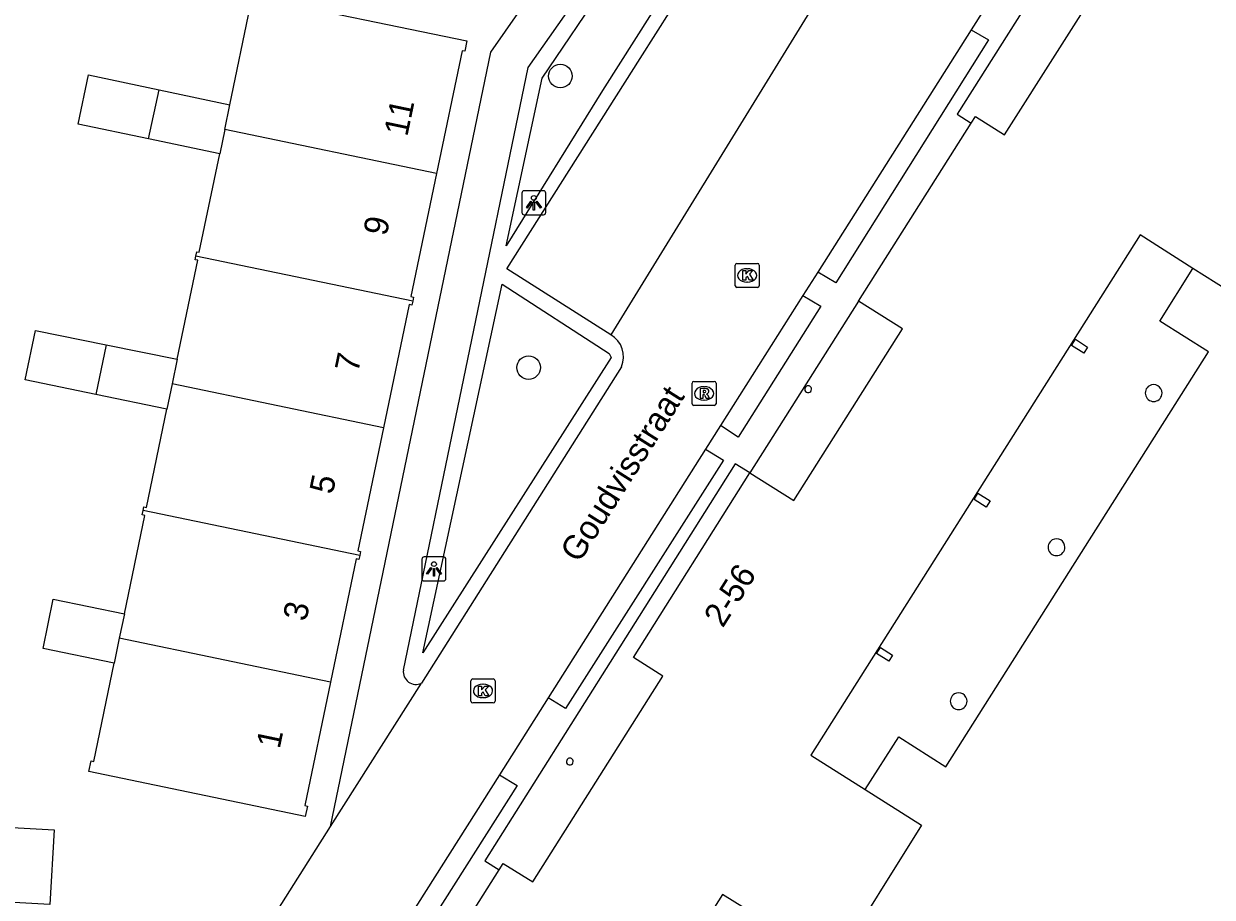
# Model space of a CAD drawing. Extents: x 160107 to 160928, y 382056 to 382918.
# Drawn here: x 160601.98 to 160651.39, y 382517.33 to 382553.64 of the extents above; entities that cross this region are included whole.
import ezdxf

# ---------------------------------------------------------------- set-up
doc = ezdxf.new("R2010")
doc.units = 0
for name, color, linetype in [('IMGEO_Boom', 7, 'Continuous'), ('IMGEO_Groenvoorziening', 7, 'Continuous'), ('IMGEO_Haag', 7, 'Continuous'), ('IMGEO_Kolk', 7, 'Continuous'), ('IMGEO_Lichtpunt', 7, 'Continuous'), ('IMGEO_Openbare_ruimte_label', 7, 'Continuous'), ('IMGEO_Pand', 7, 'Continuous'), ('IMGEO_Pand_nummerreeks', 7, 'Continuous'), ('IMGEO_Pand_overbouw', 7, 'Continuous'), ('IMGEO_Parkeervlak_open', 7, 'Continuous'), ('IMGEO_Rijbaan_lokaal_open', 7, 'Continuous'), ('IMGEO_Rioolput', 7, 'Continuous'), ('IMGEO_Voetpad_open', 7, 'Continuous')]:
    doc.layers.add(name, color=color, linetype=linetype)

msp = doc.modelspace()

# ---------------------------------------------------------------- linework, layer by layer
at = {"layer": 'IMGEO_Boom'}
for centre in [(160624.288, 382551.469), (160622.968, 382539.35)]:
    msp.add_circle(centre, 0.489, dxfattribs=at)
at = {"layer": 'IMGEO_Groenvoorziening'}
for points in [[(160641.367, 382553.385), (160642.088, 382552.972), (160635.737, 382542.872), (160634.993, 382543.323)], [(160634.373, 382542.344), (160635.122, 382541.901), (160631.677, 382536.462), (160630.951, 382536.942)], [(160630.329, 382535.96), (160631.075, 382535.503), (160624.503, 382525.174), (160623.784, 382525.627)], [(160621.753, 382522.421), (160622.486, 382521.975), (160616.017, 382511.774), (160615.304, 382512.24)]]:
    msp.add_lwpolyline(points, dxfattribs=at)
at = {"layer": 'IMGEO_Haag'}
for points in [[(160626.177, 382555.307), (160628.086, 382554.104), (160626.042, 382550.867), (160622.03, 382544.413), (160623.532, 382551.376), (160626.177, 382555.307)], [(160626.319, 382539.939), (160626.396, 382539.77), (160618.577, 382527.493), (160621.874, 382542.82), (160626.319, 382539.939)]]:
    msp.add_lwpolyline(points, dxfattribs=at)
at = {"layer": 'IMGEO_Kolk'}
for p, q in [((160631.554, 382542.754), (160631.554, 382543.606)), ((160631.629, 382543.68), (160632.481, 382543.68)), ((160632.555, 382543.606), (160632.555, 382542.754)), ((160632.042, 382543.46), (160632.067, 382543.46)), ((160632.481, 382542.68), (160631.629, 382542.68)), ((160632.065, 382542.9), (160632.04, 382542.9)), ((160620.571, 382525.484), (160620.571, 382526.336)), ((160620.646, 382526.41), (160621.498, 382526.41)), ((160621.572, 382526.336), (160621.572, 382525.484)), ((160621.059, 382526.19), (160621.084, 382526.19)), ((160621.498, 382525.41), (160620.646, 382525.41)), ((160621.082, 382525.63), (160621.057, 382525.63))]:
    msp.add_line(p, q, dxfattribs=at)
for points in [[(160631.554, 382542.754), (160631.554, 382543.606)], [(160631.629, 382543.68), (160632.481, 382543.68)], [(160632.555, 382543.606), (160632.555, 382542.754)], [(160631.875, 382543.38), (160631.998, 382543.38), (160631.998, 382543.229), (160632.128, 382543.38), (160632.292, 382543.38), (160632.146, 382543.229), (160632.299, 382542.98), (160632.147, 382542.98), (160632.062, 382543.144), (160631.998, 382543.077), (160631.998, 382542.98), (160631.875, 382542.98), (160631.875, 382543.38)], [(160632.481, 382542.68), (160631.629, 382542.68)], [(160620.571, 382525.484), (160620.571, 382526.336)], [(160620.646, 382526.41), (160621.498, 382526.41)], [(160621.572, 382526.336), (160621.572, 382525.484)], [(160620.892, 382526.11), (160621.015, 382526.11), (160621.015, 382525.959), (160621.145, 382526.11), (160621.309, 382526.11), (160621.163, 382525.959), (160621.316, 382525.71), (160621.164, 382525.71), (160621.079, 382525.874), (160621.015, 382525.807), (160621.015, 382525.71), (160620.892, 382525.71), (160620.892, 382526.11)], [(160621.498, 382525.41), (160620.646, 382525.41)]]:
    msp.add_lwpolyline(points, dxfattribs=at)
for centre, start, end in [((160631.631, 382543.604), 91.552, 178.448), ((160631.631, 382543.604), 91.552, 178.448), ((160632.479, 382543.604), 1.552, 88.448), ((160632.479, 382543.604), 1.552, 88.448), ((160631.631, 382542.756), 181.552, 268.448), ((160631.631, 382542.756), 181.552, 268.448), ((160632.479, 382542.756), 271.552, 358.448), ((160632.479, 382542.756), 271.552, 358.448), ((160620.648, 382526.334), 91.552, 178.448), ((160620.648, 382526.334), 91.552, 178.448), ((160621.496, 382526.334), 1.552, 88.448), ((160621.496, 382526.334), 1.552, 88.448), ((160620.648, 382525.486), 181.552, 268.448), ((160620.648, 382525.486), 181.552, 268.448), ((160621.496, 382525.486), 271.552, 358.448), ((160621.496, 382525.486), 271.552, 358.448)]:
    msp.add_arc(centre, 0.0765, start, end, dxfattribs=at)
for centre, major_axis, ratio, start_param, end_param in [((160632.041, 382543.18), (-0.387, 0.002), 0.722429, 4.712389, 7.853982), ((160632.066, 382543.18), (-0.39, 0.002), 0.717154, 1.570796, 4.712389), ((160621.058, 382525.91), (-0.387, 0.002), 0.722429, 4.712389, 7.853982), ((160621.083, 382525.91), (-0.39, 0.002), 0.717154, 1.570796, 4.712389)]:
    msp.add_ellipse(centre, major_axis=major_axis, ratio=ratio, start_param=start_param, end_param=end_param, dxfattribs=at)
at = {"layer": 'IMGEO_Lichtpunt'}
for p, q in [((160622.687, 382546.607), (160622.687, 382545.8)), ((160622.687, 382546.607), (160622.687, 382545.8)), ((160623.589, 382546.702), (160622.781, 382546.702)), ((160623.589, 382546.702), (160622.781, 382546.702)), ((160623.683, 382545.8), (160623.683, 382546.607)), ((160623.683, 382545.8), (160623.683, 382546.607)), ((160622.781, 382545.706), (160623.589, 382545.706)), ((160622.781, 382545.706), (160623.589, 382545.706)), ((160618.534, 382531.383), (160618.534, 382530.576)), ((160618.534, 382531.383), (160618.534, 382530.576)), ((160619.436, 382531.478), (160618.628, 382531.478)), ((160619.436, 382531.478), (160618.628, 382531.478)), ((160619.53, 382530.576), (160619.53, 382531.383)), ((160619.53, 382530.576), (160619.53, 382531.383)), ((160618.628, 382530.482), (160619.436, 382530.482)), ((160618.628, 382530.482), (160619.436, 382530.482))]:
    msp.add_line(p, q, dxfattribs=at)
for points in [[(160623.061, 382546.271), (160623.1, 382546.243), (160622.912, 382545.981), (160622.874, 382546.008), (160623.061, 382546.271)], [(160623.163, 382546.223), (160623.21, 382546.223), (160623.21, 382545.901), (160623.163, 382545.901), (160623.163, 382546.223)], [(160623.273, 382546.243), (160623.311, 382546.27), (160623.498, 382546.008), (160623.459, 382545.98), (160623.273, 382546.243)], [(160618.908, 382531.047), (160618.947, 382531.019), (160618.759, 382530.757), (160618.721, 382530.784), (160618.908, 382531.047)], [(160619.01, 382530.999), (160619.057, 382530.999), (160619.057, 382530.677), (160619.01, 382530.677), (160619.01, 382530.999)], [(160619.12, 382531.019), (160619.158, 382531.046), (160619.345, 382530.784), (160619.306, 382530.756), (160619.12, 382531.019)]]:
    msp.add_lwpolyline(points, dxfattribs=at)
for centre in [(160623.186, 382546.405), (160619.033, 382531.181)]:
    msp.add_circle(centre, 0.0994, dxfattribs=at)
for centre, start, end in [((160622.781, 382546.607), 90, 180), ((160622.781, 382546.607), 90, 180), ((160623.589, 382546.607), 0, 90), ((160623.589, 382546.607), 0, 90), ((160622.781, 382545.8), 180, 270), ((160622.781, 382545.8), 180, 270), ((160623.589, 382545.8), 270, 0), ((160623.589, 382545.8), 270, 360), ((160618.628, 382531.383), 90, 180), ((160618.628, 382531.383), 90, 180), ((160619.436, 382531.383), 0, 90), ((160619.436, 382531.383), 0, 90), ((160618.628, 382530.576), 180, 270), ((160618.628, 382530.576), 180, 270), ((160619.436, 382530.576), 270, 0), ((160619.436, 382530.576), 270, 360)]:
    msp.add_arc(centre, 0.0946, start, end, dxfattribs=at)
at = {"layer": 'IMGEO_Pand'}
for points in [[(160617.058, 382511.061), (160621.744, 382518.47), (160621.915, 382518.741), (160623.138, 382517.968), (160628.549, 382526.524), (160627.327, 382527.296), (160632.166, 382534.971), (160633.99, 382533.819), (160638.509, 382540.958), (160636.686, 382542.112), (160641.372, 382549.513), (160641.543, 382549.784), (160642.75, 382549.033), (160649.656, 382559.892), (160648.437, 382560.667), (160652.564, 382567.156), (160660.609, 382562.063), (160660.792, 382561.947), (160654.021, 382551.249)], [(160610.549, 382550.268), (160611.395, 382554.349), (160611.286, 382554.372), (160611.377, 382554.808), (160620.404, 382552.937), (160620.313, 382552.501), (160620.206, 382552.524), (160619.141, 382547.413)], [(160607.172, 382548.855), (160604.237, 382549.468), (160604.666, 382551.523), (160607.607, 382550.896)], [(160654.021, 382551.249), (160655.069, 382550.586), (160654.22, 382549.244), (160655.648, 382548.34), (160656.657, 382547.701), (160653.009, 382541.939), (160650.588, 382543.471), (160648.386, 382544.865), (160634.7, 382523.243), (160636.962, 382521.806), (160639.295, 382520.324), (160635.687, 382514.541)], [(160607.172, 382548.855), (160607.607, 382550.896)], [(160607.607, 382550.896), (160610.549, 382550.268)], [(160610.337, 382549.247), (160610.549, 382550.268)], [(160610.337, 382549.247), (160610.128, 382548.238)], [(160619.141, 382547.413), (160610.337, 382549.247)], [(160610.128, 382548.238), (160607.172, 382548.855)], [(160609.133, 382543.982), (160609.171, 382544.169), (160609.279, 382544.146), (160610.128, 382548.238)], [(160619.141, 382547.413), (160618.076, 382542.302), (160618.184, 382542.28), (160618.15, 382542.114)], [(160608.357, 382539.697), (160609.211, 382543.814), (160609.103, 382543.836), (160609.133, 382543.982)], [(160618.15, 382542.114), (160609.133, 382543.982)], [(160618.15, 382542.114), (160618.115, 382541.947), (160618.006, 382541.969), (160616.939, 382536.848)], [(160604.982, 382538.232), (160602.038, 382538.841), (160602.464, 382540.899), (160605.41, 382540.298)], [(160605.41, 382540.298), (160604.982, 382538.232)], [(160605.41, 382540.298), (160608.357, 382539.697)], [(160646.046, 382539.953), (160645.539, 382540.274), (160645.7, 382540.527), (160646.207, 382540.206), (160646.046, 382539.953)], [(160608.357, 382539.697), (160608.146, 382538.681)], [(160608.146, 382538.681), (160607.927, 382537.623)], [(160616.939, 382536.848), (160608.146, 382538.681)], [(160607.927, 382537.623), (160604.982, 382538.232)], [(160606.94, 382533.409), (160606.972, 382533.563), (160607.08, 382533.541), (160607.927, 382537.623)], [(160616.939, 382536.848), (160615.872, 382531.728), (160615.98, 382531.706), (160615.946, 382531.542)], [(160641.996, 382533.553), (160641.489, 382533.874), (160641.649, 382534.128), (160642.156, 382533.807), (160641.996, 382533.553)], [(160606.163, 382529.119), (160607.011, 382533.208), (160606.903, 382533.23), (160606.94, 382533.409)], [(160615.946, 382531.542), (160606.94, 382533.409)], [(160615.946, 382531.542), (160615.912, 382531.378), (160615.804, 382531.4), (160614.735, 382526.271)], [(160605.736, 382527.058), (160602.783, 382527.67), (160603.21, 382529.731), (160606.163, 382529.119)], [(160606.163, 382529.119), (160605.952, 382528.102)], [(160605.952, 382528.102), (160605.736, 382527.058)], [(160614.735, 382526.271), (160605.952, 382528.102)], [(160637.939, 382527.145), (160637.432, 382527.466), (160637.593, 382527.719), (160638.1, 382527.399), (160637.939, 382527.145)], [(160614.735, 382526.271), (160613.666, 382521.142), (160613.774, 382521.12), (160613.683, 382520.684), (160604.691, 382522.561), (160604.781, 382522.997), (160604.889, 382522.975), (160605.736, 382527.058)], [(160603.248, 382520.134), (160603.071, 382517.029), (160601.074, 382517.143), (160601.251, 382520.248), (160603.248, 382520.134)], [(160633.257, 382516.056), (160631.03, 382517.445), (160622.018, 382503.2)]]:
    msp.add_lwpolyline(points, dxfattribs=at)
for centre, radius, start, end in [((160634.589, 382538.452), 0.14, 120.0997, 0), ((160634.589, 382538.452), 0.14, 0.0998, 119.9999), ((160648.952, 382538.291), 0.35, 120.0178, 0), ((160648.952, 382538.291), 0.35, 0.0178, 120), ((160644.914, 382531.884), 0.35, 359.8543, 119.9999), ((160644.914, 382531.883), 0.35, 119.936, 359.9182), ((160640.848, 382525.482), 0.35, 0.0178, 120), ((160640.848, 382525.482), 0.35, 120.0178, 0), ((160624.682, 382522.973), 0.14, 119.8953, 359.7956), ((160624.682, 382522.974), 0.14, 359.6914, 119.9995)]:
    msp.add_arc(centre, radius, start, end, dxfattribs=at)
at = {"layer": 'IMGEO_Pand_overbouw'}
msp.add_lwpolyline([(160680.826, 382549.214), (160672.872, 382554.247), (160669.588, 382556.325), (160669.963, 382556.921), (160652.335, 382568.128), (160640.778, 382549.889), (160641.372, 382549.513), (160641.543, 382549.784), (160642.75, 382549.033), (160649.656, 382559.892), (160648.437, 382560.667), (160652.564, 382567.156), (160660.792, 382561.947), (160654.021, 382551.249), (160655.069, 382550.586), (160655.968, 382552.005), (160666.098, 382545.606), (160664.767, 382543.51), (160666.677, 382542.299), (160673.705, 382553.372), (160676.844, 382551.379), (160675.853, 382549.825), (160679.233, 382547.671)], dxfattribs=at)
for points in [[(160651.232, 382540.007), (160649.203, 382541.28), (160650.588, 382543.471), (160648.386, 382544.865), (160634.7, 382523.243), (160636.962, 382521.806), (160638.356, 382524.001), (160640.317, 382522.755)], [(160636.686, 382542.112), (160632.166, 382534.971), (160633.99, 382533.819), (160638.509, 382540.958)], [(160632.166, 382534.971), (160631.556, 382535.355), (160626.758, 382527.747), (160621.146, 382518.848), (160621.744, 382518.47), (160621.915, 382518.741), (160623.138, 382517.968), (160628.549, 382526.524), (160627.327, 382527.296)], [(160631.613, 382508.998), (160629.582, 382510.267), (160633.257, 382516.056), (160631.03, 382517.445), (160622.018, 382503.2), (160622.561, 382502.857), (160622.454, 382502.688), (160623.206, 382502.212), (160623.035, 382501.942), (160625.973, 382500.083)]]:
    msp.add_lwpolyline(points, close=True, dxfattribs=at)
at = {"layer": 'IMGEO_Parkeervlak_open'}
msp.add_lwpolyline([(160626.381, 382540.718), (160622.069, 382543.456), (160627.606, 382552.201), (160628.908, 382554.254)], dxfattribs=at)
at = {"layer": 'IMGEO_Rijbaan_lokaal_open'}
for points in [[(160649.431, 382578.162), (160626.381, 382540.718)], [(160644.14, 382557.763), (160641.367, 382553.385)], [(160641.367, 382553.385), (160634.993, 382543.323)], [(160634.993, 382543.323), (160634.373, 382542.344)], [(160634.373, 382542.344), (160630.951, 382536.942)], [(160626.831, 382539.382), (160621.969, 382531.692), (160618.512, 382526.228)], [(160630.951, 382536.942), (160630.329, 382535.96)], [(160630.329, 382535.96), (160623.784, 382525.627)], [(160614.729, 382520.276), (160618.512, 382526.228)], [(160623.784, 382525.627), (160621.753, 382522.421)], [(160621.753, 382522.421), (160615.304, 382512.24)], [(160612.115, 382516.132), (160614.729, 382520.276)]]:
    msp.add_lwpolyline(points, dxfattribs=at)
msp.add_arc((160625.852, 382539.796), 1.063, 337.0856, 60.1442, dxfattribs=at)
at = {"layer": 'IMGEO_Rioolput'}
for p, q in [((160629.761, 382537.85), (160629.761, 382538.702)), ((160629.836, 382538.776), (160630.688, 382538.776)), ((160630.762, 382538.702), (160630.762, 382537.85)), ((160630.249, 382538.556), (160630.274, 382538.556)), ((160630.688, 382537.776), (160629.836, 382537.776)), ((160630.272, 382537.996), (160630.247, 382537.996))]:
    msp.add_line(p, q, dxfattribs=at)
for points in [[(160629.761, 382537.85), (160629.761, 382538.702)], [(160629.836, 382538.776), (160630.688, 382538.776)], [(160630.762, 382538.702), (160630.762, 382537.85)], [(160630.35, 382538.474), (160630.098, 382538.476), (160630.098, 382538.076)], [(160630.098, 382538.076), (160630.222, 382538.076), (160630.222, 382538.238), (160630.233, 382538.238)], [(160630.276, 382538.395), (160630.222, 382538.395), (160630.222, 382538.314)], [(160630.222, 382538.314), (160630.274, 382538.314)], [(160630.28, 382538.209), (160630.351, 382538.076), (160630.491, 382538.076), (160630.426, 382538.202)], [(160630.688, 382537.776), (160629.836, 382537.776)]]:
    msp.add_lwpolyline(points, dxfattribs=at)
for centre, radius, start, end in [((160629.838, 382538.7), 0.0765, 91.552, 178.448), ((160629.838, 382538.7), 0.0765, 91.552, 178.448), ((160630.686, 382538.7), 0.0765, 1.552, 88.448), ((160630.686, 382538.7), 0.0765, 1.552, 88.448), ((160630.232, 382538.185), 0.0533, 26.0293, 88.6989), ((160630.258, 382538.503), 0.19, 274.7715, 282.9687), ((160630.282, 382538.299), 0.0964, 77.0061, 93.1865), ((160630.296, 382538.356), 0.0378, 276.6634, 79.6772), ((160630.349, 382538.364), 0.109, 350.3612, 89.416), ((160630.347, 382538.364), 0.112, 277.5842, 350.9817), ((160630.331, 382538.149), 0.108, 29.5134, 73.7905), ((160629.838, 382537.852), 0.0765, 181.552, 268.448), ((160629.838, 382537.852), 0.0765, 181.552, 268.448), ((160630.686, 382537.852), 0.0765, 271.552, 358.448), ((160630.686, 382537.852), 0.0765, 271.552, 358.448)]:
    msp.add_arc(centre, radius, start, end, dxfattribs=at)
for centre, major_axis, ratio, start_param, end_param in [((160630.248, 382538.276), (-0.387, 0.002), 0.722429, 4.712389, 7.853982), ((160630.273, 382538.276), (-0.39, 0.002), 0.717154, 1.570796, 4.712389)]:
    msp.add_ellipse(centre, major_axis=major_axis, ratio=ratio, start_param=start_param, end_param=end_param, dxfattribs=at)
at = {"layer": 'IMGEO_Voetpad_open'}
for points in [[(160614.729, 382520.276), (160621.393, 382552.466), (160644.153, 382585.048)], [(160617.762, 382526.775), (160622.951, 382551.827), (160625.965, 382556.13)]]:
    msp.add_lwpolyline(points, dxfattribs=at)
msp.add_arc((160618.287, 382526.708), 0.53, 172.7047, 295.0863, dxfattribs=at)

# ---------------------------------------------------------------- texts
at = {"layer": 'IMGEO_Openbare_ruimte_label'}
msp.add_text('Goudvisstraat', height=1, rotation=57.6606, dxfattribs=at).set_placement((160625.07, 382531.191))
at = {"layer": 'IMGEO_Pand_nummerreeks'}
for s, rotation, p in [('11', 78.2317, (160617.924, 382548.925)), ('9', 78.2317, (160617.062, 382544.789)), ('7', 78.2317, (160615.878, 382539.107)), ('5', 78.2259, (160614.823, 382534.049)), ('2-56', 57.7713, (160631.04, 382528.498)), ('3', 78.2259, (160613.723, 382528.771)), ('1', 78.2259, (160612.618, 382523.47))]:
    msp.add_text(s, height=1, rotation=rotation, dxfattribs=at).set_placement(p)

doc.saveas('drawing.dxf')
